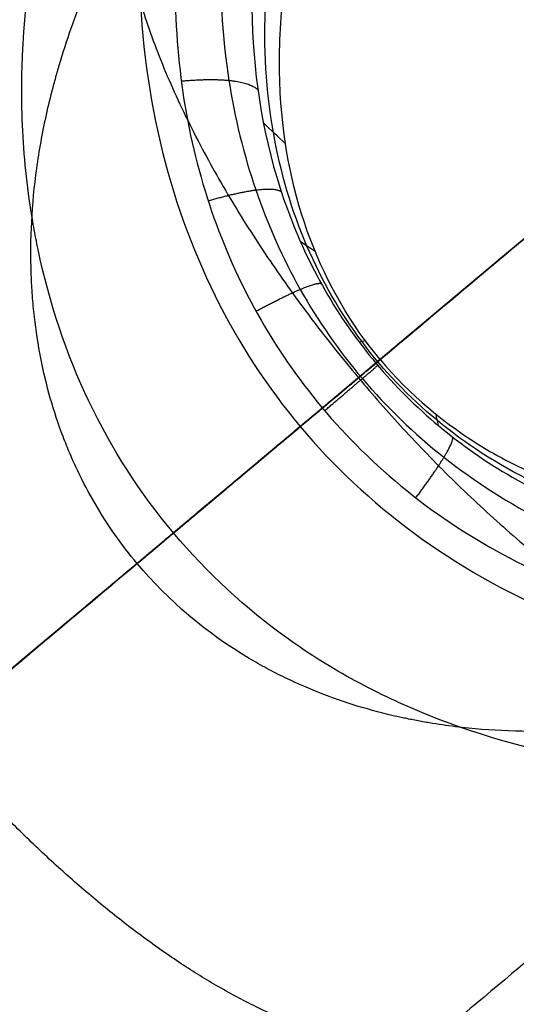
# Model space of a CAD drawing. Header units: millimetres. Extents: x -657 to 864, y -831 to 851.
# Tile 436 of 656: x 720.8 to 722.17, y -478.03 to -475.31. Entities that reach past the tile are written whole.
import ezdxf

# ---------------------------------------------------------------- set-up
doc = ezdxf.new("R2010")
doc.units = ezdxf.units.MM
doc.layers.add('Default', color=7, linetype='Continuous', true_color=0x000000)

msp = doc.modelspace()

# ---------------------------------------------------------------- linework, layer by layer
at = {"layer": 'Default'}
for points in [[(863.4619756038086, -524.357386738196, 60.12148652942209), (781.2409765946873, -426.3702157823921, 60.12148652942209), (699.0199775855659, -328.3830448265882, 60.12148652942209)], [(862.6915737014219, -523.6536480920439, 60.33467069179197), (781.1353284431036, -426.4586998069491, 60.33467069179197), (699.5790831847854, -329.2637515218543, 60.33467069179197)], [(842.7809530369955, -633.288468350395, 16.07388168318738), (715.4669871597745, -481.561592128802, 16.07388168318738), (588.1530212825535, -329.834715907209, 16.07388168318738)], [(842.2602084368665, -632.810290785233, 16.31064652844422), (715.3968913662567, -481.6204768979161, 16.31064652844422), (588.5335742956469, -330.4306630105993, 16.31064652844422)], [(734.0612245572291, -340.3042319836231, 73.16384330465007), (540.1339699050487, -503.0285198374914, 73.16384330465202), (346.2067152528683, -665.7528076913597, 73.16384330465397)], [(733.5114204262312, -340.8566792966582, 72.92188334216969), (540.1791135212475, -503.0817467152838, 72.92188334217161), (346.8468066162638, -665.3068141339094, 72.92188334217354)], [(749.7125811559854, -752.7943753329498, -11.84137553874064), (602.0067682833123, -576.7654421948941, -11.84137553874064), (454.3009554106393, -400.7365090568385, -11.84137553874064)], [(749.3201115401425, -752.3266482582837, -11.58752829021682), (602.0067682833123, -576.7654421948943, -11.58752829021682), (454.6934250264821, -401.2042361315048, -11.58752829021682)]]:
    msp.add_open_spline(points, degree=2, dxfattribs=at)
for points, knots in [([(812.6689901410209, -399.9988495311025, 89.69752387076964), (802.7277230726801, -408.3405630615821, 79.29648690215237), (772.3559543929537, -433.825502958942, 50.65565469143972), (702.4844400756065, -492.4546648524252, 3.350799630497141), (640.4895596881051, -544.4745461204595, -11.84137553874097), (602.0067682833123, -576.765442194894, -11.84137553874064)], [2.415480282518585, 2.415480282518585, 2.415480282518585, 2.415480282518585, 70.39614350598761, 198.6360556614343, 404.9955273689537, 404.9955273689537, 404.9955273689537, 404.9955273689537]), ([(812.1147721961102, -400.4638936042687, 89.44367662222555), (802.3061640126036, -408.6942931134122, 79.21247767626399), (772.083754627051, -434.0539056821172, 50.75771586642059), (702.4200352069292, -492.5087069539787, 3.59403922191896), (640.4653804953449, -544.4948348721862, -11.58752829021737), (602.0067682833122, -576.7654421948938, -11.58752829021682)], [2.408267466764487, 2.408267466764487, 2.408267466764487, 2.408267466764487, 69.36707553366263, 197.5378925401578, 403.7861785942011, 403.7861785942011, 403.7861785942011, 403.7861785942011])]:
    msp.add_open_spline(points, degree=3, knots=knots, dxfattribs=at)
at = {"layer": 'Default', "color": 18, "true_color": 0x000000}
for points, degree in [([(714.8846150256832, -476.1061834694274, 93.3295629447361), (720.798266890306, -471.1440403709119, 93.32956294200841), (726.7119187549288, -466.1818972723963, 93.32956293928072)], 2), ([(714.6798647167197, -476.1923492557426, 94.15157735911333), (720.6203026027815, -471.2077300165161, 94.15157735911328), (726.5607404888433, -466.2231107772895, 94.15157735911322)], 2), ([(727.2153588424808, -467.0032545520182, 95.2333862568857), (721.10806104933, -472.1278858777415, 95.23338625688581), (715.0007632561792, -477.2525172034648, 95.23338625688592)], 2), ([(727.3333871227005, -467.8761463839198, 95.13257777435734), (721.4129741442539, -472.8439627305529, 95.1325777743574), (715.4925611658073, -477.811779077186, 95.13257777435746)], 2), ([(726.0910738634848, -467.8896922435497, 93.619791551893), (720.1572092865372, -472.8687958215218, 93.61979155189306), (714.2233447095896, -477.8478993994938, 93.61979155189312)], 2), ([(714.2061587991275, -478.3388284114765, 94.16441251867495), (720.2659336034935, -473.2540736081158, 94.16441251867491), (726.3257084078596, -468.1693188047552, 94.16441251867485)], 2), ([(714.7899776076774, -478.3254545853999, 94.70903348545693), (720.6751602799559, -473.3871999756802, 94.70903348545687), (726.5603429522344, -468.4489453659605, 94.70903348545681)], 2), ([(715.0007632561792, -477.2525172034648, 95.23338625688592), (715.3869654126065, -476.9385145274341, 95.47612293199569), (716.1329910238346, -476.331956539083, 95.94501887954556), (717.170210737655, -475.4886423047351, 96.59693398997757), (718.1336650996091, -474.7053035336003, 97.20249438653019), (719.0277766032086, -473.9783428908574, 97.76444073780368), (719.8562980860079, -473.3047150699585, 98.28527530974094), (720.6213425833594, -472.6826798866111, 98.76579109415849), (721.0860297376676, -472.3048991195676, 99.05868603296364), (721.3084812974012, -472.1238842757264, 99.19488177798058)], 3), ([(731.0045299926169, -472.2512440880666, 95.13257777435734), (725.0841170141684, -477.2190604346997, 95.1325777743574), (719.16370403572, -482.1868767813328, 95.13257777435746)], 2), ([(719.6290696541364, -482.7683179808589, 95.23338625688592), (725.7363674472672, -477.6436866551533, 95.23338625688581), (731.843665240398, -472.5190553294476, 95.2333862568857)], 2), ([(719.0538530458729, -478.5512765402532, 103.1588491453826), (722.6078258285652, -475.5691392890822, 101.3779572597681), (726.1617986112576, -472.5870020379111, 99.59706537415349)], 2), ([(715.4925611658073, -477.811779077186, 95.13257777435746), (718.6699693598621, -475.228379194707, 97.12965413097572), (721.8473775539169, -472.6449793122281, 99.12673048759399)], 2), ([(715.186228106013, -477.9831829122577, 95.87896241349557), (715.5724303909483, -477.6691807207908, 96.12169950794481), (716.3184557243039, -477.0626216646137, 96.5905945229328), (717.3556759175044, -476.2193093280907, 97.24251131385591), (718.3191287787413, -475.4359645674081, 97.84806638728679), (719.2132458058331, -474.7090259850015, 98.41003235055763), (720.0417466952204, -474.0353159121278, 98.93079379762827), (720.8068680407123, -473.4135876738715, 99.41158246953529), (721.2713639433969, -473.0350431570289, 99.70379845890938), (721.4946587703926, -472.8573574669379, 99.84293847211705)], 3), ([(730.3061954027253, -472.9130784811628, 94.70903348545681), (724.4210127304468, -477.8513330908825, 94.70903348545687), (718.5358300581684, -482.7895877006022, 94.70903348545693)], 2), ([(732.5651228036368, -473.1574742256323, 93.32956294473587), (726.651470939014, -478.1196173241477, 93.32956294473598), (720.7378190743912, -483.0817604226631, 93.3295629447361)], 2), ([(730.5408299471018, -473.1927050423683, 94.16441251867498), (724.4810567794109, -478.2774584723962, 94.16441251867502), (718.4212836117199, -483.3622119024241, 94.16441251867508)], 2), ([(732.4982835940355, -473.2991991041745, 94.15157735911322), (726.5578457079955, -478.2838183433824, 94.15157735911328), (720.6174078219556, -483.2684375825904, 94.15157735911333)], 2), ([(718.9077353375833, -483.4305387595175, 93.61979155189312), (724.8415999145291, -478.4514351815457, 93.61979155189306), (730.7754644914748, -473.4723316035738, 93.619791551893)], 2), ([(721.8778004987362, -473.5867990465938, 98.5831503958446), (721.7936367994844, -473.6861619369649, 98.51201357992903), (721.6372835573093, -473.8951719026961, 98.37114575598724), (721.4352825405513, -474.2655399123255, 98.15340993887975), (721.3031505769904, -474.6366500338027, 97.96507512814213), (721.2352787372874, -474.9948835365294, 97.80861551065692), (721.2259579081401, -475.3354623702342, 97.68330835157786), (721.2702678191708, -475.6557875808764, 97.58799064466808), (721.3654804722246, -475.9544471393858, 97.52200705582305), (721.5106159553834, -476.228680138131, 97.48592522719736), (721.706327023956, -476.4759396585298, 97.48092980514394), (721.9636619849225, -476.6959472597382, 97.5118113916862), (722.2679623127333, -476.86314634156, 97.58145149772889), (722.5691792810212, -476.9617067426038, 97.67423849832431), (722.8380502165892, -477.0075352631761, 97.77207907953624), (723.0782846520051, -477.0198332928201, 97.86970689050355), (723.2937468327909, -477.0094989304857, 97.96487976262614), (723.4841531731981, -476.9842607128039, 98.05472357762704), (723.6532415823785, -476.9494627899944, 98.13892140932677), (723.8069690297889, -476.9077955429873, 98.21904414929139), (723.9510381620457, -476.8601327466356, 98.29720194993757), (724.1006682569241, -476.8014915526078, 98.3816327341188), (724.261594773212, -476.7273053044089, 98.47639893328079), (724.3753303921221, -476.6660408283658, 98.54652283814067), (724.4335838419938, -476.6320470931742, 98.58337072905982)], 3), ([(717.6097412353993, -477.7676640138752, 101.5891334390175), (720.0414068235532, -475.7272543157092, 100.3706284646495), (722.4730724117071, -473.6868446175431, 99.15212349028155)], 2), ([(718.1306815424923, -479.3259094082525, 100.0194177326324), (720.5623471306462, -477.2854997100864, 98.80091275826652), (722.9940127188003, -475.2450900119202, 97.58240778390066)], 2), ([(722.1224819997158, -479.7047749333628, 97.93078548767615), (720.2866114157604, -477.5168695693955, 97.93078548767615), (718.450740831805, -475.3289642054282, 97.93078548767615)], 2), ([(721.5356237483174, -475.6563456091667, 98.20971116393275), (721.5153657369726, -475.6369863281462, 98.10091362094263), (721.495107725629, -475.6176270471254, 97.99211607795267), (721.4748497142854, -475.5982677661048, 97.88331853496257)], 3), ([(721.6167170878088, -475.9519309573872, 98.1542139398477), (721.6034635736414, -475.943254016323, 98.04295421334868), (721.5902100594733, -475.9345770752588, 97.93169448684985), (721.5769565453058, -475.9259001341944, 97.82043476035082)], 3), ([(724.4381245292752, -476.0287025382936, 99.15212349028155), (722.0064589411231, -478.0691122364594, 100.3706284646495), (719.574793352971, -480.1095219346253, 101.5891334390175)], 2), ([(721.7560388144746, -476.1989045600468, 98.13145497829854), (721.750246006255, -476.2000426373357, 98.01931041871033), (721.7444531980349, -476.2011807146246, 97.90716585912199), (721.7386603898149, -476.2023187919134, 97.79502129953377)], 3), ([(721.796405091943, -476.2500021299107, 98.13061877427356), (721.4617924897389, -476.5307754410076, 98.2982927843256), (721.1271798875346, -476.8115487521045, 98.46596679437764)], 2), ([(721.127179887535, -476.8115487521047, 98.46596679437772), (721.4617910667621, -476.5307771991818, 98.29828700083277), (721.7964022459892, -476.2500056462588, 98.13060720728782)], 2), ([(721.5763392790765, -476.4346592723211, 97.44044203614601), (721.606807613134, -476.4090933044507, 97.46248889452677), (721.6372759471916, -476.3835273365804, 97.48453575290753)], 2), ([(721.9492587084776, -476.4001177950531, 98.1395391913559), (721.951480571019, -476.4104744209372, 98.02775013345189), (721.9537024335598, -476.4208310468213, 97.91596107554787), (721.9559242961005, -476.4311876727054, 97.80417201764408)], 3), ([(721.5763392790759, -476.4346592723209, 97.44044203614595), (721.4019109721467, -476.5810220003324, 97.52784787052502), (721.2274826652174, -476.7273847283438, 97.61525370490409)], 2), ([(721.5763392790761, -476.4346592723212, 97.44044203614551), (721.4019109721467, -476.5810220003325, 97.52784787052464), (721.2274826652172, -476.7273847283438, 97.61525370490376)], 2), ([(721.227482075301, -476.7273840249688, 97.61525370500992), (720.9083611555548, -476.9951582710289, 97.41207270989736), (720.5892402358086, -477.2629325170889, 97.20889171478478)], 2), ([(721.1271560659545, -476.8115203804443, 98.46596678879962), (718.0042124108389, -479.4319812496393, 96.47762080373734), (714.8812687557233, -482.0524421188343, 94.48927481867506)], 2), ([(719.16370403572, -482.1868767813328, 95.13257777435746), (722.2596074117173, -479.5063432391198, 97.12965413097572), (725.3555107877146, -476.8258096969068, 99.12673048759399)], 2), ([(725.0851093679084, -477.1362797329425, 99.84294164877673), (724.8742166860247, -477.322804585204, 99.70566469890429), (724.4253423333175, -477.7106211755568, 99.41637775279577), (723.6833596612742, -478.3533887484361, 98.93763852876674), (722.8753477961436, -479.0529018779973, 98.41644273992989), (722.0016634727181, -479.8093901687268, 97.85284687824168), (721.0600039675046, -480.6247029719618, 97.24541208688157), (720.0467980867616, -481.5019715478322, 96.59182207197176), (719.3185827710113, -482.1324828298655, 96.12207209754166), (718.9417100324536, -482.4587919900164, 95.87896241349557)], 3), ([(719.6290696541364, -482.7683179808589, 95.23338625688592), (720.0059427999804, -482.4420090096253, 95.4764955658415), (720.7341572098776, -481.8114973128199, 95.94624638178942), (721.7473647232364, -480.9342294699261, 96.59983486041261), (722.6890190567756, -480.1189143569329, 97.20727453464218), (723.5627224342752, -479.3624345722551, 97.77085240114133), (724.3706632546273, -478.6628897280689, 98.29211528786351), (725.1129110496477, -478.0202405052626, 98.77060411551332), (725.56112571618, -477.6321293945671, 99.06051405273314), (725.7751193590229, -477.446999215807, 99.19487623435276)], 3)]:
    msp.add_open_spline(points, degree=degree, dxfattribs=at)
for points, degree, knots in [([(721.9731765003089, -471.6824676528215, 99.6703617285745), (721.9939751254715, -471.6712712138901, 99.68411642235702), (722.0290416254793, -471.6525015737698, 99.70724482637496), (722.1044004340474, -471.6145971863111, 99.75600765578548), (722.133324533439, -471.6003515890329, 99.77460608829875), (722.1991358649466, -471.5690907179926, 99.81645341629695), (722.2260164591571, -471.5567740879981, 99.83336431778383), (722.3063094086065, -471.5208112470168, 99.88356500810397), (722.3554057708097, -471.5001399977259, 99.91374001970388), (722.4217877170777, -471.4733526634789, 99.95407001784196), (722.4531655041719, -471.4610155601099, 99.97300347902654), (722.4864907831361, -471.4483303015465, 99.99295123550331), (722.5023210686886, -471.4423987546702, 100.002392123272), (722.5089258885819, -471.439943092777, 100.0063242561), (722.513289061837, -471.4383250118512, 100.0089203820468), (722.5142557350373, -471.4379663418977, 100.0094956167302), (722.6243561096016, -471.3973446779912, 100.0749333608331), (722.7265174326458, -471.3646206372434, 100.1338215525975), (722.871188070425, -471.3236826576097, 100.2151327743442), (722.9179868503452, -471.3113946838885, 100.2410720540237), (722.9858741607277, -471.294774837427, 100.2782569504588), (723.0192404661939, -471.286918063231, 100.2964187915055), (723.0571232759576, -471.2784971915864, 100.3168627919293), (723.0731315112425, -471.2750429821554, 100.3254660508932), (723.0837527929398, -471.2727740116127, 100.3311664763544), (723.0877272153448, -471.2719308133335, 100.3332975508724), (723.1994233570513, -471.2485508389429, 100.3930831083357), (723.3022748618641, -471.2314925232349, 100.44655319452), (723.452255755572, -471.2124045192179, 100.522389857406), (723.5261741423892, -471.204484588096, 100.5592201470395), (723.6103655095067, -471.1978813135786, 100.6002874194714), (723.6519299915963, -471.1952131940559, 100.6203487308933), (723.6696274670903, -471.1942027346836, 100.6288455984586), (723.681399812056, -471.1935583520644, 100.6344878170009), (723.686492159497, -471.1932898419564, 100.6369248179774), (723.7993879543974, -471.187643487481, 100.6908437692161), (723.9034513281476, -471.1869785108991, 100.7389159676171), (724.0555417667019, -471.1921905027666, 100.8068969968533), (724.130587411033, -471.1963482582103, 100.8398588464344), (724.2162523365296, -471.2037439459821, 100.8765203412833), (724.2585967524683, -471.2080567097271, 100.8944054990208), (724.276638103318, -471.210034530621, 100.9019754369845), (724.288641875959, -471.2113816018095, 100.9070009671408), (724.2938788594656, -471.2119809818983, 100.9091893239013), (724.5160020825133, -471.2380625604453, 101.0017726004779), (724.7238340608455, -471.2828321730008, 101.0812308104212), (725.0189236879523, -471.374307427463, 101.1831135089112), (725.1145193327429, -471.4088413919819, 101.2142178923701), (725.2532006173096, -471.4660320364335, 101.2565963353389), (725.3213644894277, -471.4959744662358, 101.2767183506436), (725.3987212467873, -471.5331160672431, 101.2983510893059), (725.4313989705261, -471.5494913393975, 101.3072313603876), (725.4530773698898, -471.5605080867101, 101.3130651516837), (725.4628792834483, -471.5655523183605, 101.3156793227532), (725.568321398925, -471.6206457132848, 101.34349188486), (725.6590671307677, -471.673884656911, 101.3651807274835), (725.790046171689, -471.7594467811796, 101.393037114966), (725.8328498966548, -471.7889174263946, 101.4015449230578), (725.9166429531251, -471.8496360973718, 101.4170056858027), (725.9565948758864, -471.8800529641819, 101.4237984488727), (726.1619538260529, -472.0445792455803, 101.4555132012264), (726.3127444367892, -472.1923280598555, 101.4681491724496), (726.512985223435, -472.431354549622, 101.4679920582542), (726.5761089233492, -472.5147350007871, 101.4647910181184), (726.6646486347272, -472.6445962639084, 101.4551645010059), (726.6931380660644, -472.6886807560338, 101.4511535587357), (726.7479588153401, -472.7783063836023, 101.4415356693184), (726.7749481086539, -472.8250537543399, 101.4357618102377), (726.8485755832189, -472.9600283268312, 101.4170855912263), (726.8937485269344, -473.0532014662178, 101.4015526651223), (726.9550121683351, -473.1970358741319, 101.3735824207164), (726.9840206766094, -473.2699704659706, 101.3584321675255), (727.0148946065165, -473.3566742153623, 101.33873544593), (727.0274769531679, -473.3941602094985, 101.3298645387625), (727.035719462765, -473.4192215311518, 101.3238556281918), (727.0401045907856, -473.4328549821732, 101.3205411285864), (727.101952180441, -473.6289129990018, 101.2723185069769), (727.1454092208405, -473.8249032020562, 101.2158502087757), (727.1838643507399, -474.131086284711, 101.1139106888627), (727.1922299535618, -474.2351652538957, 101.0770805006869), (727.1975790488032, -474.3935754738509, 101.0177056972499), (727.1984546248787, -474.4733525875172, 100.9869883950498), (727.1962250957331, -474.5672581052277, 100.9494077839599), (727.1942857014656, -474.6143974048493, 100.9301908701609), (727.193276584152, -474.6346376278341, 100.9218646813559), (727.1925641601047, -474.6481392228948, 100.9162939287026), (727.1921436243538, -474.6556533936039, 100.9131834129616), (727.1861685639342, -474.7576443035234, 100.8708514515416), (727.1764576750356, -474.8560387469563, 100.8283107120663), (727.1550985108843, -475.0065032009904, 100.7603789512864), (727.1427209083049, -475.082451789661, 100.7253855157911), (727.1251686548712, -475.172134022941, 100.6827755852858), (727.1155976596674, -475.217220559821, 100.6610287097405), (727.1113236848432, -475.2365934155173, 100.6516144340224), (727.1084359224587, -475.2495194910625, 100.6453173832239), (727.1067979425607, -475.25675162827, 100.6417845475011), (727.0845696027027, -475.3538225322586, 100.5942613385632), (727.0594240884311, -475.4478570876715, 100.5466683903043), (727.0145740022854, -475.5920253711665, 100.470913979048), (726.9984354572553, -475.640599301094, 100.4449371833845), (726.9723486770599, -475.7141120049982, 100.4048970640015), (726.9588355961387, -475.7510311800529, 100.3846085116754), (726.9422279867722, -475.7943598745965, 100.3604741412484), (726.9349278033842, -475.812981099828, 100.3500320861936), (726.9300201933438, -475.8254064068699, 100.3430488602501), (726.9270475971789, -475.8328679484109, 100.3388444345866), (726.8931094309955, -475.9175334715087, 100.2910482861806), (726.855844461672, -476.0029600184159, 100.2415750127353), (726.7904556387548, -476.1381310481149, 100.1603601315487), (726.7670763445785, -476.1843558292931, 100.1321245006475), (726.7294400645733, -476.2552109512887, 100.0880300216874), (726.7099800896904, -476.2910176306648, 100.0655479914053), (726.686111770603, -476.3334006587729, 100.0385644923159), (726.6738811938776, -476.3547371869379, 100.0248853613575), (726.668575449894, -476.3639117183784, 100.0189828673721), (726.665023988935, -476.3700347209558, 100.0150389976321), (726.6626343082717, -476.3741395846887, 100.0123911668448), (726.6235867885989, -476.4410658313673, 99.96918292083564), (726.5730594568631, -476.5238959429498, 99.91473518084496), (726.4986369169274, -476.6334544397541, 99.83914398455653), (726.4901224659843, -476.6458528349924, 99.83054691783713), (726.4769729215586, -476.6647755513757, 99.81735534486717), (726.4709271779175, -476.6734269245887, 99.81130859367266), (726.4596585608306, -476.6894187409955, 99.80008578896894), (726.4322005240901, -476.7280924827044, 99.77284519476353), (726.4084267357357, -476.7603605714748, 99.74970664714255), (726.3590843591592, -476.8262260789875, 99.70210442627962), (726.3365351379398, -476.8547686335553, 99.6809450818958), (726.3252540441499, -476.8690555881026, 99.6703449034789)], 3, [0, 0, 0, 0, 0.2315763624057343, 0.2315763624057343, 0.3473645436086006, 0.3473645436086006, 0.4631527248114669, 0.4631527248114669, 0.6947290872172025, 0.6947290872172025, 0.8105172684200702, 0.8684113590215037, 0.8973584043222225, 0.9118319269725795, 0.9118319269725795, 0.9263054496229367, 0.9263054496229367, 1.389458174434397, 1.389458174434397, 1.621034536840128, 1.621034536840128, 1.736822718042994, 1.794716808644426, 1.823663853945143, 1.823663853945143, 1.85261089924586, 1.85261089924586, 2.31576362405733, 2.31576362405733, 2.547339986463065, 2.663128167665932, 2.721022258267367, 2.749969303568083, 2.749969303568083, 2.7789163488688, 2.7789163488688, 3.242069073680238, 3.242069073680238, 3.473645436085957, 3.589433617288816, 3.647327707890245, 3.676274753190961, 3.676274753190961, 3.705221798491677, 3.705221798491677, 4.631527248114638, 4.631527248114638, 5.094679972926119, 5.094679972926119, 5.326256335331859, 5.44204451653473, 5.499938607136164, 5.499938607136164, 5.557832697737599, 5.557832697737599, 6.020985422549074, 6.020985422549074, 6.252561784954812, 6.252561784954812, 6.484138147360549, 6.484138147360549, 7.410443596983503, 7.410443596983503, 7.873596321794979, 7.873596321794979, 8.105172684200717, 8.105172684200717, 8.336749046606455, 8.336749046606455, 8.79990177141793, 8.79990177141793, 9.031478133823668, 9.147266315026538, 9.205160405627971, 9.205160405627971, 9.263054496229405, 9.263054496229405, 10.18935994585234, 10.18935994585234, 10.65251267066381, 10.65251267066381, 10.88408903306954, 10.9998772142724, 11.05777130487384, 11.08671835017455, 11.08671835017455, 11.11566539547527, 11.11566539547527, 11.57881812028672, 11.57881812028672, 11.81039448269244, 11.92618266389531, 11.98407675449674, 12.01302379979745, 12.01302379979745, 12.04197084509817, 12.04197084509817, 12.50512356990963, 12.50512356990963, 12.73669993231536, 12.73669993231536, 12.85248811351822, 12.91038220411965, 12.93932924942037, 12.93932924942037, 12.96827629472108, 12.96827629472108, 13.43142901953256, 13.43142901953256, 13.66300538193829, 13.66300538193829, 13.77879356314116, 13.8366876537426, 13.86563469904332, 13.88010822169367, 13.88010822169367, 13.89458174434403, 13.89458174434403, 14.35773446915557, 14.35773446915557, 14.41562855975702, 14.41562855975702, 14.44457560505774, 14.44457560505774, 14.47352265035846, 14.58931083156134, 14.58931083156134, 14.82088719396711, 14.82088719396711, 14.82088719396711, 14.82088719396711]), ([(721.8934224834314, -471.8485883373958, 99.88158831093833), (722.1167409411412, -471.7307508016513, 100.0163832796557), (722.574562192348, -471.5302373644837, 100.2787115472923), (723.2866650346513, -471.3381336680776, 100.6477678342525), (724.2469772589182, -471.302505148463, 101.0770679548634), (725.389034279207, -471.6620583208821, 101.460037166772), (726.3433054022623, -472.4354383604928, 101.6061675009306), (726.9396363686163, -473.5103836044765, 101.4598807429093), (727.0938032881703, -474.7012594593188, 101.075402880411), (726.890286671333, -475.6409012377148, 100.64508689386), (726.5781481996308, -476.3055828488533, 100.2774425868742), (726.302072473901, -476.7199465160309, 100.0159777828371), (726.1478053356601, -476.91875217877, 99.8815768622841)], 5, [1.361200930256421e-11, 1.361200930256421e-11, 1.361200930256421e-11, 1.361200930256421e-11, 1.361200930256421e-11, 1.361200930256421e-11, 0.124936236, 0.249872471, 0.374808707, 0.4997449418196, 0.624808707, 0.749872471, 0.874936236, 0.9999999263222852, 0.9999999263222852, 0.9999999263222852, 0.9999999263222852, 0.9999999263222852, 0.9999999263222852]), ([(721.8402973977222, -472.0798669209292, 100.0195730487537), (722.0722158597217, -471.9505764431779, 100.1514467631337), (722.5438918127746, -471.7362836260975, 100.4050394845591), (723.2646233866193, -471.5438018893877, 100.753153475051), (724.1936977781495, -471.5250468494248, 101.1375327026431), (725.2534534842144, -471.8883103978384, 101.4618068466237), (726.1256669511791, -472.6173942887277, 101.5805379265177), (726.6942224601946, -473.6050312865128, 101.461973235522), (726.8645320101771, -474.7196306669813, 101.1342224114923), (726.6823138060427, -475.6324115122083, 100.7482692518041), (726.3685334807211, -476.302378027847, 100.4025808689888), (726.0772618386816, -476.7262553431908, 100.1506477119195), (725.9108116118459, -476.9309094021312, 100.0195663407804)], 5, [-7.407705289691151e-11, -7.407705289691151e-11, -7.407705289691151e-11, -7.407705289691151e-11, -7.407705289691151e-11, -7.407705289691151e-11, 0.124936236, 0.249872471, 0.374808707, 0.4997449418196, 0.624808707, 0.749872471, 0.874936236, 0.9999998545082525, 0.9999998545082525, 0.9999998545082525, 0.9999998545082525, 0.9999998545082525, 0.9999998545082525]), ([(725.3772533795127, -476.8498178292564, 100.0419021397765), (725.6993573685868, -476.5000915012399, 100.2718903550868), (726.0356671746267, -475.9458365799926, 100.5713076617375), (726.2489895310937, -475.2312568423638, 100.8750369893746), (726.321883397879, -474.5475411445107, 101.1166226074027), (726.1743249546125, -473.7644149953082, 101.3070077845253), (725.6955416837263, -472.9775023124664, 101.3748262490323), (725.0076131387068, -472.3733188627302, 101.3072156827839), (724.274306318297, -472.0897741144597, 101.1221277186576), (723.5923980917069, -472.0404655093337, 100.8828085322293), (722.8480521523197, -472.1246296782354, 100.5783162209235), (722.2326267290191, -472.3598369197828, 100.2746385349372), (721.827487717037, -472.6193984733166, 100.0418937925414)], 3, [0, 0, 0, 0, 1.582971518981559, 2.374457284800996, 3.165943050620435, 4.748914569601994, 6.33188610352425, 7.913243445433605, 9.494600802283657, 10.28527947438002, 11.07595814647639, 12.65731550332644, 12.65731550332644, 12.65731550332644, 12.65731550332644]), ([(714.9585945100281, -477.5571279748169, 95.69314543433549), (715.3314566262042, -477.2539716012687, 95.92749787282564), (716.0505127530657, -476.6693407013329, 96.37944242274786), (717.0909487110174, -475.82341284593, 97.0333793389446), (718.0568120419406, -475.0381112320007, 97.6404526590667), (718.952654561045, -474.3097573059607, 98.20349326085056), (719.782191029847, -473.6352568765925, 98.72493529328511), (720.5452356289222, -473.0150056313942, 99.20433312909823), (721.0331780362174, -472.6179546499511, 99.5114570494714), (721.2683683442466, -472.4278325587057, 99.65777324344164), (721.268381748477, -472.4278217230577, 99.65778158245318)], 3, [1.567944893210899e-13, 1.567944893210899e-13, 1.567944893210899e-13, 1.567944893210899e-13, 0.1773616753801, 0.3420340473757, 0.4949143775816, 0.6367821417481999, 0.7682067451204, 0.8893908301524, 1, 1.000006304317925, 1.000006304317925, 1.000006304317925, 1.000006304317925]), ([(722.302996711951, -472.8540427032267, 99.0247836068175), (722.1193384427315, -473.0081502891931, 98.8918886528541), (721.9752311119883, -473.1599719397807, 98.77571576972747), (721.8038748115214, -473.3648721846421, 98.63005106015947), (721.7542347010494, -473.4294465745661, 98.58615086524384), (721.6894113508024, -473.5189896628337, 98.52702408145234), (721.6694120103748, -473.5476222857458, 98.50843251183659), (721.6416509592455, -473.5885724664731, 98.48216750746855), (721.6283301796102, -473.6085482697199, 98.46944043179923), (721.613733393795, -473.6309452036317, 98.45528859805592), (721.6066668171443, -473.6419126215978, 98.4483850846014), (721.6036875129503, -473.6465630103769, 98.44546319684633), (721.6017122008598, -473.6496521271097, 98.44352342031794), (721.6015086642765, -473.6499687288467, 98.44332429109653), (721.4874035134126, -473.8290943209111, 98.3309760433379), (721.3990205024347, -474.0048023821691, 98.23042788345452), (721.2967659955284, -474.2598022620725, 98.09615321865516), (721.2677316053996, -474.3433924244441, 98.05411829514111), (721.2310558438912, -474.4658807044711, 97.99506415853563), (721.2144371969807, -474.5264023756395, 97.96653423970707), (721.1979084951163, -474.595594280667, 97.93495230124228), (721.1914219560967, -474.6249292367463, 97.92177630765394), (721.1872285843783, -474.6444133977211, 97.91307144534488), (721.1854509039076, -474.6528728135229, 97.90930950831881), (721.1121886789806, -475.0130748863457, 97.75009870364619), (721.1195370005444, -475.3490832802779, 97.63131615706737), (721.2611065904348, -475.9519445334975, 97.47660576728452), (721.3950978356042, -476.218664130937, 97.44044203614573), (721.5763392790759, -476.4346592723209, 97.44044203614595)], 3, [0, 0, 0, 0, 0.7648199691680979, 0.7648199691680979, 1.147229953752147, 1.147229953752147, 1.338434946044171, 1.338434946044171, 1.434037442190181, 1.481838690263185, 1.505739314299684, 1.517689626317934, 1.517689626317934, 1.529639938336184, 1.529639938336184, 2.29445990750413, 2.29445990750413, 2.676869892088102, 2.676869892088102, 2.868074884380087, 2.963677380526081, 3.011478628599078, 3.011478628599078, 3.059279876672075, 3.059279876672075, 4.588919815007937, 4.588919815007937, 6.1185597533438, 6.1185597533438, 6.1185597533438, 6.1185597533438]), ([(721.2274826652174, -476.7273847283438, 97.61525370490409), (721.0418698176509, -476.5060736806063, 97.61528702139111), (720.9172067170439, -476.2454885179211, 97.65040544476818), (720.8525201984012, -475.9374722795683, 97.72280265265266), (720.8502875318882, -475.9264605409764, 97.72542074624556), (720.8463229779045, -475.90606060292, 97.7303350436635), (720.8406044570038, -475.8754063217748, 97.73780883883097), (720.8288594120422, -475.8034990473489, 97.75596413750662), (720.8117620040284, -475.6581620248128, 97.79514050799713), (720.8031379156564, -475.3613980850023, 97.88495634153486), (720.839581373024, -475.0965891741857, 97.9815923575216), (720.9709156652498, -474.5530515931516, 98.20106574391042), (721.1288699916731, -474.1992859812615, 98.37098991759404), (721.3636962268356, -473.846067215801, 98.56946390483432), (721.3696932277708, -473.8371443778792, 98.57450191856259), (721.3829404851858, -473.8176089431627, 98.58557594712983), (721.4029456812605, -473.7883967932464, 98.60220864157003), (721.4505646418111, -473.7208721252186, 98.64116982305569), (721.549563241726, -473.5883708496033, 98.71969843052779), (721.7626031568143, -473.3335605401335, 98.87918062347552), (721.9709963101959, -473.132624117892, 99.02003675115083), (722.1213861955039, -473.0064320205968, 99.11578843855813)], 3, [-6.293257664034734, -6.293257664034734, -6.293257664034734, -6.293257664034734, -4.719943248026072, -4.719943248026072, -4.670777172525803, -4.670777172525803, -4.621611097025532, -4.523278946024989, -4.326614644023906, -3.93328604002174, -3.146628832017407, -3.146628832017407, -1.573314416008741, -1.573314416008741, -1.52414834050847, -1.52414834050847, -1.474982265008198, -1.376650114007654, -1.17998581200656, -0.7866572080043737, 0, 0, 0, 0]), ([(721.6505757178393, -474.040316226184, 98.33699213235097), (721.5887221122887, -474.1595505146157, 98.27055652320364), (721.4823561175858, -474.404797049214, 98.14316266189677), (721.3831809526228, -474.7797503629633, 97.97608033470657), (721.3473845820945, -475.1420637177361, 97.8402732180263), (721.3697225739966, -475.4768889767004, 97.73785749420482), (721.444356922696, -475.7834131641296, 97.66610610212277), (721.568280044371, -476.0617448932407, 97.62326010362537), (721.7424249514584, -476.312289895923, 97.6091977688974), (721.9698740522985, -476.5313518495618, 97.62620367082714), (722.2415123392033, -476.7035983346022, 97.67590462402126), (722.5292373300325, -476.8175901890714, 97.75149921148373), (722.8025515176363, -476.8793031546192, 97.83933281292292), (723.0493987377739, -476.9034985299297, 97.92978446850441), (723.2705862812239, -476.902583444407, 98.01896155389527), (723.4681312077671, -476.8848689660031, 98.10479017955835), (723.6455886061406, -476.8558576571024, 98.18674092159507), (723.8043286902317, -476.8195746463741, 98.26391080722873), (723.9039343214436, -476.7909820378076, 98.31453333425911), (723.9502582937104, -476.7764008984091, 98.3385642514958)], 3, [0.2266808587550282, 0.2266808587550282, 0.2266808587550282, 0.2266808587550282, 0.265132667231, 0.3030509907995, 0.3376113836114, 0.3695740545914, 0.399720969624, 0.4289494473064, 0.45819563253, 0.4887049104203, 0.5210056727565, 0.5515720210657, 0.5782125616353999, 0.6018065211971, 0.6229347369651, 0.6417466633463, 0.6587230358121, 0.6744953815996, 0.6884092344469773, 0.6884092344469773, 0.6884092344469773, 0.6884092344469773]), ([(721.127179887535, -476.8115487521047, 98.46596679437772), (721.0838312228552, -476.7599218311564, 98.46595613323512), (721.0258234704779, -476.6775040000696, 98.47012168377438), (720.9704244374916, -476.5726393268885, 98.48229919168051), (720.9493127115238, -476.5258307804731, 98.48908620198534), (720.9358228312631, -476.4942102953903, 98.49395933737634), (720.9297931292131, -476.4793065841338, 98.49637893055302), (720.8968767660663, -476.3926118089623, 98.5112601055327), (720.8661753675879, -476.2846928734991, 98.53362280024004), (720.8457539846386, -476.151988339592, 98.56759685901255), (720.8393925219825, -476.0839362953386, 98.58655495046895), (720.8371740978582, -476.0494853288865, 98.59652676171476), (720.8364295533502, -476.0346295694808, 98.60090598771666), (720.8359790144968, -476.0247054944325, 98.60384893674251), (720.8358119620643, -476.0207135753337, 98.60503802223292), (720.832161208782, -475.9193509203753, 98.63545206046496), (720.839750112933, -475.7741790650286, 98.68380006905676), (720.8709039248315, -475.6011865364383, 98.74967452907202), (720.8920558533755, -475.5137839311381, 98.78497887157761), (720.9040255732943, -475.4698560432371, 98.80322282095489), (720.91035887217, -475.4478354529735, 98.8124927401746), (720.9131478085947, -475.438385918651, 98.81649726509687), (720.9150236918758, -475.4320835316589, 98.81917399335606), (720.9156559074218, -475.4299685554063, 98.82007326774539), (720.9372213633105, -475.3587137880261, 98.8504696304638), (720.9729807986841, -475.2586381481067, 98.89520480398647), (721.023999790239, -475.1427920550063, 98.95058549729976), (721.051834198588, -475.0850962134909, 98.97907325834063), (721.0663326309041, -475.056305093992, 98.99351649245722), (721.0737271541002, -475.0419237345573, 99.00078794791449), (721.076927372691, -475.0357633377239, 99.00391496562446), (721.0790677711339, -475.0316570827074, 99.006002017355), (721.0797435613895, -475.0303624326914, 99.00666039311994), (721.1048183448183, -474.9825823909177, 99.03100840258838), (721.1425347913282, -474.9157864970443, 99.0660412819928), (721.1905916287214, -474.8390099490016, 99.10806660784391), (721.2156336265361, -474.8009096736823, 99.12936767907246), (721.2284080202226, -474.7819315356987, 99.14009031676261), (721.2348585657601, -474.7724604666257, 99.14546966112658), (721.238099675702, -474.7677294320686, 99.14816383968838), (721.2394921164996, -474.7657028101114, 99.14931945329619), (721.2404211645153, -474.7643519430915, 99.1500900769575), (721.2403387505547, -474.764470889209, 99.15002199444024), (721.3709632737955, -474.5749064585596, 99.25825661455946), (721.5240477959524, -474.403058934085, 99.36932844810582), (721.7006049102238, -474.2474588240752, 99.48407652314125)], 3, [0, 0, 0, 0, 0.5370362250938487, 0.8055543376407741, 0.9398133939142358, 0.9398133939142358, 1.074072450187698, 1.074072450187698, 1.61110867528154, 1.87962678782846, 2.013885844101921, 2.08101537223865, 2.114580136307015, 2.114580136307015, 2.148144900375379, 2.148144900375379, 2.68518112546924, 2.95369923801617, 3.087958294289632, 3.155087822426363, 3.188652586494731, 3.205434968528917, 3.205434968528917, 3.222217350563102, 3.222217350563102, 3.490735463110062, 3.624994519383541, 3.692124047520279, 3.725688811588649, 3.742471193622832, 3.750862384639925, 3.750862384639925, 3.759253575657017, 3.759253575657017, 3.893512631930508, 3.960642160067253, 3.994206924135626, 4.010989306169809, 4.0193804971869, 4.023576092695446, 4.02567389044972, 4.02567389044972, 4.027771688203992, 4.027771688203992, 4.296289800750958, 4.296289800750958, 4.296289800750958, 4.296289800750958]), ([(721.6495437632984, -474.3420558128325, 98.34195512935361), (721.5078464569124, -474.6618137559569, 98.18625344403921), (721.4295818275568, -475.0088171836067, 98.0484380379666), (721.4527907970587, -475.5154965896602, 97.90048996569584), (721.4841471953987, -475.681442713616, 97.86117841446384), (721.5976086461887, -475.9914746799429, 97.80792966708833), (721.6798051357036, -476.1353486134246, 97.7940592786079), (721.8895681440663, -476.3852065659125, 97.7941013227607), (722.0170058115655, -476.4910198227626, 97.80801670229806), (722.3027861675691, -476.6565444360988, 97.8613388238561), (722.4608060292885, -476.7161710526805, 97.90068886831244), (722.9556614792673, -476.8268018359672, 98.048670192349), (723.3104330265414, -476.8098673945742, 98.18633310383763), (723.6498298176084, -476.7259065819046, 98.34195582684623)], 3, [0, 0, 0, 0, 1.508016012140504, 1.508016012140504, 2.262024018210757, 2.262024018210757, 3.016032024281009, 3.016032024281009, 3.770040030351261, 3.770040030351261, 4.524048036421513, 4.524048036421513, 6.03206404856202, 6.03206404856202, 6.03206404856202, 6.03206404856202]), ([(723.6028766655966, -476.6504704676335, 98.48499089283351), (723.5243037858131, -476.6733626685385, 98.4492245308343), (723.2874459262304, -476.7302958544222, 98.34511307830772), (722.9185306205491, -476.7612632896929, 98.20066747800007), (722.5315906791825, -476.7128421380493, 98.07399512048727), (722.2067453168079, -476.5959850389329, 97.99104019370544), (721.9434042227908, -476.4249736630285, 97.9472033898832), (721.7374322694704, -476.2085033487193, 97.93830336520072), (721.5849795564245, -475.9458587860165, 97.96315145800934), (721.4907627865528, -475.6331042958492, 98.0246808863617), (721.4666739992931, -475.269590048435, 98.12744094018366), (721.528269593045, -474.8587881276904, 98.2760561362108), (721.6387881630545, -474.5580203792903, 98.4087941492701), (721.7141926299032, -474.4044166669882, 98.48352005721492), (721.7156779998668, -474.4014055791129, 98.48498754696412)], 3, [0.08377424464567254, 0.08377424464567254, 0.08377424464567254, 0.08377424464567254, 0.1, 0.1333333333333, 0.1666666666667, 0.2, 0.2333333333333, 0.2666666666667, 0.3, 0.3333333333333, 0.3666666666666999, 0.4, 0.4333333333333, 0.433999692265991, 0.433999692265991, 0.433999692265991, 0.433999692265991]), ([(721.7964022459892, -476.2500056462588, 98.13060720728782), (721.6352651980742, -476.0578685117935, 98.13059527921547), (721.5370005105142, -475.8056027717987, 98.16840431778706), (721.5203820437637, -475.4987856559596, 98.24862937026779), (721.5196447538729, -475.4784176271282, 98.25407471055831), (721.5190092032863, -475.4393830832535, 98.26476758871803), (721.5191432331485, -475.3802259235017, 98.28133556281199), (721.5226098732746, -475.3193290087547, 98.2995025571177), (721.5341756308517, -475.1954329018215, 98.33798170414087), (721.5480635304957, -475.1100279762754, 98.36650370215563), (721.6097622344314, -474.8473007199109, 98.46047797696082), (721.6787066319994, -474.6582727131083, 98.53628468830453), (721.7826443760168, -474.462056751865, 98.62572642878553)], 3, [0, 0, 0, 0, 1.402157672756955, 1.402157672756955, 1.489792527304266, 1.489792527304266, 1.577427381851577, 1.752697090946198, 1.752697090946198, 2.103236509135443, 2.103236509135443, 2.804315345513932, 2.804315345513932, 2.804315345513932, 2.804315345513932]), ([(721.7964022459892, -476.2500056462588, 98.13060720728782), (721.8769590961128, -476.3460538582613, 98.13063148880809), (721.9749329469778, -476.4292117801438, 98.13982226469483), (722.1447092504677, -476.5302131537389, 98.16812829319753), (722.2050962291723, -476.559923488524, 98.17996968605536), (722.3008917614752, -476.5980090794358, 98.20130059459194), (722.3500926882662, -476.6154320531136, 98.21285678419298), (722.4011537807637, -476.6303252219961, 98.22572791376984), (722.4355970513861, -476.639680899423, 98.23459755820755), (722.4520079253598, -476.6438367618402, 98.23890560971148), (722.6197255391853, -476.6828586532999, 98.28385558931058), (722.7866683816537, -476.6975184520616, 98.33536664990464), (723.1445071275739, -476.6774481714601, 98.46016458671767), (723.3432196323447, -476.6423919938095, 98.53613035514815), (723.5547953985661, -476.5740163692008, 98.62572942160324)], 3, [-2.789402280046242, -2.789402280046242, -2.789402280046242, -2.789402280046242, -2.092051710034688, -2.092051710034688, -1.743376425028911, -1.743376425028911, -1.569038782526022, -1.481869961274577, -1.481869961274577, -1.394701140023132, -1.394701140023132, -0.6973505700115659, -0.6973505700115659, 0, 0, 0, 0]), ([(721.5763392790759, -476.4346592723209, 97.44044203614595), (721.7575807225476, -476.6506544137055, 97.44044203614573), (721.9969513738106, -476.8288966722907, 97.4765949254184), (722.4237903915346, -477.0119794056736, 97.5926198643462), (722.5772686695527, -477.0589234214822, 97.64145900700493), (722.8210531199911, -477.1046676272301, 97.72945502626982), (722.9045706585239, -477.1158044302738, 97.76123185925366), (723.0327860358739, -477.1259150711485, 97.81239240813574), (723.0976281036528, -477.1293219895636, 97.83884533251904), (723.1744612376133, -477.1303215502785, 97.87118394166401), (723.2076324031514, -477.1301029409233, 97.88535360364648), (723.2297992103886, -477.1298123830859, 97.894868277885), (723.2421859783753, -477.1295613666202, 97.9002130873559), (723.4097799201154, -477.1251874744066, 97.97283455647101), (723.5798657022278, -477.1064711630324, 98.05134352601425), (723.8487514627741, -477.0500580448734, 98.18561255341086), (723.9406549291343, -477.026521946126, 98.23309839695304), (724.0811638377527, -476.9832634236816, 98.30834222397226), (724.1520800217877, -476.9596452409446, 98.34696506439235), (724.2357900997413, -476.9284211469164, 98.39372685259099), (724.277864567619, -476.9118681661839, 98.41752432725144), (724.2989536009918, -476.9033535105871, 98.42952601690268), (724.3080025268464, -476.8996530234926, 98.43469152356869), (724.314037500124, -476.8971745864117, 98.43814005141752), (724.31839706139, -476.8953743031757, 98.44063452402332), (724.427527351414, -476.8501772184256, 98.50312113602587), (724.5617469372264, -476.7880717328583, 98.58145395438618), (724.8704755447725, -476.6105149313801, 98.77567175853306), (725.0450415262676, -476.4949510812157, 98.89185885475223), (725.2287409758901, -476.3408089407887, 99.0247836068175)], 3, [0, 0, 0, 0, 1.527211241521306, 1.527211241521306, 2.290816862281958, 2.290816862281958, 2.672619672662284, 2.672619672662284, 2.863521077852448, 2.95897178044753, 3.006697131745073, 3.006697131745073, 3.054422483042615, 3.054422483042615, 3.818028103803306, 3.818028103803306, 4.199830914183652, 4.199830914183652, 4.390732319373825, 4.486183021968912, 4.533908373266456, 4.557771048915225, 4.569702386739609, 4.569702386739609, 4.581633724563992, 4.581633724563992, 5.345239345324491, 5.345239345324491, 6.10884496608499, 6.10884496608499, 6.10884496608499, 6.10884496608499]), ([(725.047130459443, -476.4931982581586, 99.11578843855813), (724.7461499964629, -476.7457508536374, 98.92415728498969), (724.4227408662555, -476.9475931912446, 98.74004431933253), (724.0660956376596, -477.1034481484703, 98.55793095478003), (724.053322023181, -477.1089621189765, 98.55142973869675), (724.0297480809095, -477.1189914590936, 98.53947764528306), (723.9943942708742, -477.1338279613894, 98.52161721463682), (723.911951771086, -477.1669939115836, 98.48041684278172), (723.7472656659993, -477.2275155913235, 98.39991196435), (723.4186890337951, -477.3253180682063, 98.24648566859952), (723.1384157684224, -477.3693072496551, 98.12797763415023), (722.5796877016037, -477.4041635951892, 97.90829519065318), (722.2393644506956, -477.35394843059, 97.79688484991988), (721.9218084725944, -477.2264012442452, 97.71822517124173), (721.9137488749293, -477.2230924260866, 97.71625124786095), (721.8962100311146, -477.21576126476, 97.71199668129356), (721.8700454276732, -477.2046072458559, 97.70571781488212), (721.8100003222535, -477.1774802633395, 97.69178801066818), (721.6939326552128, -477.118822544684, 97.66681193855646), (721.4778874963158, -476.9838920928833, 97.62839393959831), (721.3202890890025, -476.8380402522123, 97.61523704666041), (721.2274826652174, -476.7273847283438, 97.61525370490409)], 3, [-6.290977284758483, -6.290977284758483, -6.290977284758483, -6.290977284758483, -4.718232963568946, -4.718232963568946, -4.669084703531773, -4.669084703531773, -4.619936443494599, -4.521639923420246, -4.325046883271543, -3.931860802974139, -3.145488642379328, -3.145488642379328, -1.57274432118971, -1.57274432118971, -1.523596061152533, -1.523596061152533, -1.474447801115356, -1.376151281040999, -1.179558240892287, -0.7863721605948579, 0, 0, 0, 0]), ([(723.7518897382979, -476.6920848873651, 99.48407652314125), (723.6600345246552, -476.7654387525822, 99.42676007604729), (723.5177107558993, -476.8657983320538, 99.3421208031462), (723.3437196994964, -476.9659598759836, 99.24571193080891), (723.2547375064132, -477.0118094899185, 99.19809173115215), (723.2097497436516, -477.033676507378, 99.17442769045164), (723.1871316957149, -477.0443455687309, 99.16263218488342), (723.1757916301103, -477.0496139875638, 99.15674356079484), (723.1709249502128, -477.0518577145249, 99.15422182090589), (723.1676790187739, -477.0533503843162, 99.15254109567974), (723.1651733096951, -477.0544986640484, 99.15124490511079), (723.1169147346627, -477.0765770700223, 99.12629253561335), (723.0452353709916, -477.1068512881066, 99.09002012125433), (722.9609004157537, -477.1380869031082, 99.04871785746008), (722.9185556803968, -477.1526836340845, 99.02832061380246), (722.8973389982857, -477.1597267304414, 99.01818546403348), (722.8882366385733, -477.1626904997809, 99.01385542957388), (722.882166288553, -477.164654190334, 99.01097176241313), (722.8782940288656, -477.1658968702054, 99.0091353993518), (722.8056525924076, -477.1890885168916, 98.97472397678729), (722.7002343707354, -477.2175360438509, 98.92641857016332), (722.5776700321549, -477.2414747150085, 98.87312051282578), (722.5164937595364, -477.2511315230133, 98.84723604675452), (722.4859320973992, -477.2553817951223, 98.8344849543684), (722.47283991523, -477.257079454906, 98.82906115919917), (722.4641130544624, -477.2581836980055, 98.8254543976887), (722.4586520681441, -477.258854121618, 98.82320385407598), (722.3509406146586, -477.2718074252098, 98.7788992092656), (722.1983364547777, -477.278455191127, 98.71979837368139), (722.0274155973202, -477.2648724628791, 98.66019639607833), (721.9437345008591, -477.252746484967, 98.63273265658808), (721.9023387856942, -477.2453498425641, 98.61958509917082), (721.8846930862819, -477.2418940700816, 98.61407564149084), (721.8729504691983, -477.2395267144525, 98.61043049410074), (721.8660995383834, -477.2381001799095, 98.60831804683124), (721.7834810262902, -477.2204867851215, 98.58297166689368), (721.6720110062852, -477.1875613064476, 98.55164611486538), (721.5510064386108, -477.1350441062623, 98.52290038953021), (721.5010852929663, -477.1095144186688, 98.51225238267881), (721.468235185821, -477.0918230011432, 98.50552517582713), (721.4508898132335, -477.0819657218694, 98.50213485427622), (721.3171610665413, -477.0023915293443, 98.47711765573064), (721.213877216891, -476.914802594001, 98.46598811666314), (721.127179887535, -476.8115487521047, 98.46596679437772)], 3, [0, 0, 0, 0, 0.1342488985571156, 0.2013733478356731, 0.2349355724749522, 0.2517166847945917, 0.2601072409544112, 0.2643025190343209, 0.2664001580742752, 0.2664001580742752, 0.2684977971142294, 0.2684977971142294, 0.4027466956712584, 0.4698711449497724, 0.5034333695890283, 0.5202144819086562, 0.5286050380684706, 0.5286050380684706, 0.536995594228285, 0.536995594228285, 0.8054933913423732, 0.9397422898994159, 1.006866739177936, 1.040428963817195, 1.057210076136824, 1.057210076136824, 1.073991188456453, 1.073991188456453, 1.610986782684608, 1.879484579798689, 2.013733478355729, 2.080857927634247, 2.114420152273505, 2.114420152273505, 2.147982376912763, 2.147982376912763, 2.684977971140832, 2.953475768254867, 3.087724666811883, 3.087724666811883, 3.221973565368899, 3.221973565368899, 4.29596475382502, 4.29596475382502, 4.29596475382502, 4.29596475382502]), ([(725.4688010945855, -477.4337381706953, 99.65776239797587), (725.2430215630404, -477.6303458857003, 99.5129227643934), (724.7705910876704, -478.0390712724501, 99.20794823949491), (724.0304697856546, -478.6800337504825, 98.73061671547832), (723.2223426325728, -479.3796932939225, 98.20928744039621), (722.3476857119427, -480.1370126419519, 97.64508105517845), (721.4040529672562, -480.9540365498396, 97.03636852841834), (720.3878578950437, -481.8338924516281, 96.38085183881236), (719.6857295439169, -482.4418174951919, 95.9279290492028), (719.3217638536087, -482.7569509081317, 95.69314561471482)], 3, [-7.471726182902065e-15, -7.471726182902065e-15, -7.471726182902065e-15, -7.471726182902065e-15, 0.1094987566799, 0.2301715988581, 0.3616515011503, 0.5038905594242, 0.6572257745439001, 0.8223123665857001, 0.9999999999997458, 0.9999999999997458, 0.9999999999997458, 0.9999999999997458])]:
    msp.add_open_spline(points, degree=degree, knots=knots, dxfattribs=at)
for points, weights, knots in [([(715.5622375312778, -473.9430396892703, 91.53607694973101), (710.6963771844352, -478.025981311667, 91.53607694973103), (714.4081422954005, -482.4494907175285, 91.53607694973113), (718.1199074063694, -486.8730001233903, 91.53607694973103), (722.9857677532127, -482.7900585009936, 91.53607694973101)], [1, 0.7071067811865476, 1, 0.7071067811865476, 1], [0, 0, 0, 13.35176877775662, 13.35176877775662, 26.70353755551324, 26.70353755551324, 26.70353755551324]), ([(716.0869705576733, -474.5683921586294, 91.53607694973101), (711.9089979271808, -478.0741274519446, 91.53607694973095), (715.0960300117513, -481.872284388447, 91.53607694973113), (718.283062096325, -485.6704413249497, 91.53607694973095), (722.4610347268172, -482.1647060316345, 91.53607694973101)], [1, 0.7071067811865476, 1, 0.7071067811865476, 1], [-22.92845274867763, -22.92845274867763, -22.92845274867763, -11.46422637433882, -11.46422637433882, 0, 0, 0]), ([(722.4234918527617, -482.1199641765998, 92.76198232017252), (718.2947352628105, -485.5844023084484, 92.76198232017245), (715.1452460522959, -481.8309872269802, 92.76198232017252), (711.9957568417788, -478.0775721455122, 92.76198232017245), (716.1245134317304, -474.6131340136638, 92.76198232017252)], [1, 0.7071067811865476, 1, 0.7071067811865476, 1], [1.570796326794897, 1.570796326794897, 1.570796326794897, 3.141592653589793, 3.141592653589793, 4.71238898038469, 4.71238898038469, 4.71238898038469]), ([(721.1637140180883, -474.7855267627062, 99.80824155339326), (721.6252997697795, -474.398210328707, 101.3779572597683), (722.6078258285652, -475.5691392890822, 101.377957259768), (723.5903518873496, -476.7400682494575, 101.3779572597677), (723.12876613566, -477.1273846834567, 99.80824155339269)], [1, 0.7071067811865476, 1, 0.7071067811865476, 1], [1.570796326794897, 1.570796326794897, 1.570796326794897, 3.141592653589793, 3.141592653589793, 4.71238898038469, 4.71238898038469, 4.71238898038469]), ([(721.0869550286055, -475.0166887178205, 99.0136421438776), (721.1280214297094, -475.5750429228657, 98.16062011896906), (721.7365339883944, -476.3002399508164, 98.16062011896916), (721.7365342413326, -476.3002402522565, 98.16062011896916), (721.7365344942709, -476.3002405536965, 98.16062011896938)], [0.87113391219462, 0.8028127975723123, 1, 0.9999998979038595, 0.9999997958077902], [2.084070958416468, 2.084070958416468, 2.084070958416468, 3.141592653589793, 3.141592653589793, 3.141593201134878, 3.141593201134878, 3.141593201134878]), ([(722.0064589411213, -478.0691122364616, 100.3706284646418), (721.5448731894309, -478.4564286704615, 98.80091275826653), (720.5623471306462, -477.2854997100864, 98.80091275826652), (719.5798210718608, -476.1145707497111, 98.80091275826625), (720.0414068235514, -475.7272543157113, 100.3706284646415)], [1, 0.7071067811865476, 1, 0.7071067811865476, 1], [1.570796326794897, 1.570796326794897, 1.570796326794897, 3.141592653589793, 3.141592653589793, 4.71238898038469, 4.71238898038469, 4.71238898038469])]:
    msp.add_rational_spline(points, weights, degree=2, knots=knots, dxfattribs=at)
for points, weights, degree in [([(721.2487521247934, -475.4832926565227, 97.64031498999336), (721.3594113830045, -475.4727591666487, 97.69105675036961), (721.435365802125, -475.4816732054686, 97.78694350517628), (721.4597849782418, -475.5077572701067, 97.90558487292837)], [1.054050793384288, 0.9776672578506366, 0.9822415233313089, 1.067773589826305], 3), ([(721.322840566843, -475.813066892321, 97.55427527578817), (721.4321124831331, -475.7809040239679, 97.61213761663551), (721.5050180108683, -475.7719541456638, 97.71697875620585), (721.5241545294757, -475.7882411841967, 97.84317775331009)], [1.06135565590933, 0.9774669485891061, 0.9796010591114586, 1.067757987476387], 3), ([(721.4543644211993, -476.1167602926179, 97.5019167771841), (721.5562807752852, -476.0624173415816, 97.56457339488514), (721.6216144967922, -476.0348459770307, 97.67527688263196), (721.634046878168, -476.0409144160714, 97.8061975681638)], [1.06605502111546, 0.9774072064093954, 0.9779854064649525, 1.067789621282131], 3), ([(721.6434689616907, -476.3908595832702, 97.48455296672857), (721.7319170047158, -476.3157423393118, 97.54885353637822), (721.7851258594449, -476.2703085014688, 97.66156864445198), (721.789592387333, -476.2660881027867, 97.79409134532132)], [1.067735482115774, 0.9774141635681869, 0.9774215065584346, 1.067757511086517], 3), ([(721.7365402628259, -476.300235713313, 98.16061722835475), (722.3450557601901, -477.0254359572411, 98.16061770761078), (722.8877969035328, -477.1628328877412, 99.01364576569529)], [0.999999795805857, 0.8028120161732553, 0.8711344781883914], 2), ([(721.8945802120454, -476.6308245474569, 97.50568093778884), (721.9637936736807, -476.5384989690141, 97.5679821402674), (722.0006148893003, -476.4776574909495, 97.67825576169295), (721.9959001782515, -476.463451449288, 97.80883646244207)], [1.065713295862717, 0.9774098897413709, 0.9781009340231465, 1.067786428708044], 3)]:
    msp.add_rational_spline(points, weights, degree=degree, dxfattribs=at)

doc.saveas('drawing.dxf')
